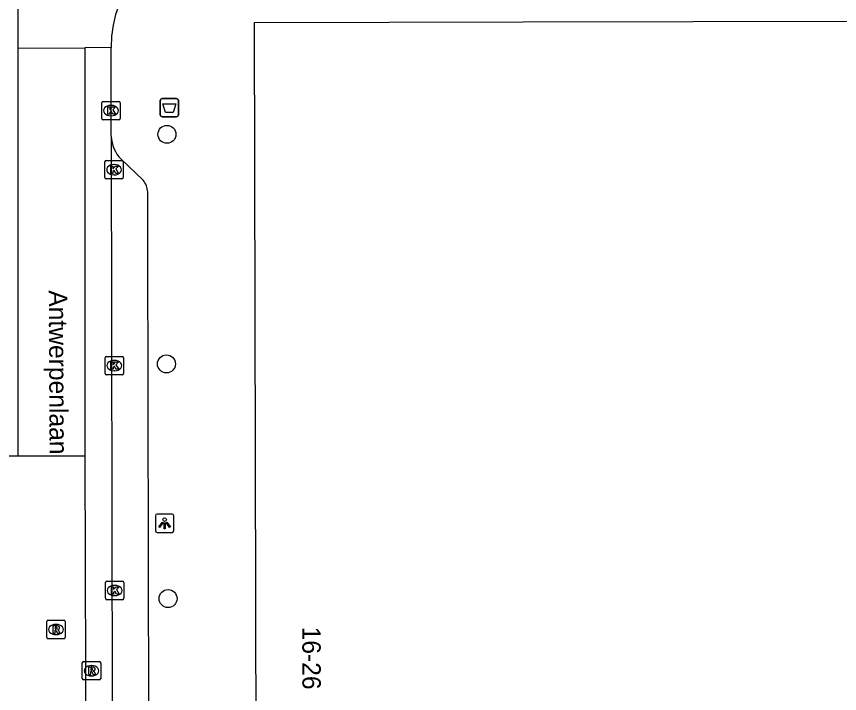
# Model space of a CAD drawing. Extents: x 160732 to 162105, y 387428 to 388479.
# Drawn here: x 161302.41 to 161347.17, y 387862.9 to 387899.7 of the extents above; entities that cross this region are included whole.
import ezdxf

# ---------------------------------------------------------------- set-up
doc = ezdxf.new("R2010")
doc.units = 0
for name, color, linetype in [('IMGEO_Afvalbak', 7, 'Continuous'), ('IMGEO_Boom', 7, 'Continuous'), ('IMGEO_Kolk', 7, 'Continuous'), ('IMGEO_Lichtpunt', 7, 'Continuous'), ('IMGEO_Openbare_ruimte_label', 7, 'Continuous'), ('IMGEO_Pand', 7, 'Continuous'), ('IMGEO_Pand_nummerreeks', 7, 'Continuous'), ('IMGEO_Rijbaan_lokaal_gesloten', 7, 'Continuous'), ('IMGEO_Rijbaan_lokaal_open', 7, 'Continuous'), ('IMGEO_Rioolput', 7, 'Continuous'), ('IMGEO_Voetpad_open', 7, 'Continuous')]:
    doc.layers.add(name, color=color, linetype=linetype)

msp = doc.modelspace()

# ---------------------------------------------------------------- linework, layer by layer
at = {"layer": 'IMGEO_Afvalbak'}
for p, q in [((161310.233, 387894.34), (161310.233, 387895.14)), ((161310.233, 387895.14), (161310.233, 387894.34)), ((161310.333, 387895.24), (161311.123, 387895.24)), ((161311.123, 387895.24), (161310.333, 387895.24)), ((161311.223, 387895.14), (161311.223, 387894.34)), ((161311.223, 387894.34), (161311.223, 387895.14)), ((161311.123, 387894.24), (161310.333, 387894.24)), ((161310.333, 387894.24), (161311.123, 387894.24))]:
    msp.add_line(p, q, dxfattribs=at)
msp.add_lwpolyline([(161310.376, 387894.954), (161311.08, 387894.954), (161310.931, 387894.484), (161310.525, 387894.484), (161310.376, 387894.954)], dxfattribs=at)
for centre, start, end in [((161310.333, 387895.14), 90, 180), ((161310.333, 387895.14), 90, 180), ((161311.123, 387895.14), 0, 90), ((161311.123, 387895.14), 360, 90), ((161310.333, 387894.34), 180, 270), ((161310.333, 387894.34), 180, 270), ((161311.123, 387894.34), 270, 0), ((161311.123, 387894.34), 270, 0)]:
    msp.add_arc(centre, 0.1, start, end, dxfattribs=at)
at = {"layer": 'IMGEO_Boom'}
for centre in [(161310.596, 387893.291), (161310.569, 387880.816), (161310.654, 387868.066)]:
    msp.add_circle(centre, 0.489, dxfattribs=at)
at = {"layer": 'IMGEO_Kolk'}
for p, q in [((161307.052, 387894.156), (161307.052, 387895.008)), ((161307.127, 387895.082), (161307.979, 387895.082)), ((161307.54, 387894.862), (161307.565, 387894.862)), ((161308.053, 387895.008), (161308.053, 387894.156)), ((161307.979, 387894.082), (161307.127, 387894.082)), ((161307.563, 387894.302), (161307.538, 387894.302)), ((161307.217, 387890.943), (161307.217, 387891.795)), ((161307.292, 387891.869), (161308.144, 387891.869)), ((161308.218, 387891.795), (161308.218, 387890.943)), ((161307.705, 387891.649), (161307.73, 387891.649)), ((161308.144, 387890.869), (161307.292, 387890.869)), ((161307.728, 387891.089), (161307.703, 387891.089)), ((161307.231, 387880.298), (161307.231, 387881.15)), ((161307.306, 387881.224), (161308.158, 387881.224)), ((161307.719, 387881.004), (161307.744, 387881.004)), ((161308.232, 387881.15), (161308.232, 387880.298)), ((161308.158, 387880.224), (161307.306, 387880.224)), ((161307.742, 387880.444), (161307.717, 387880.444)), ((161307.251, 387868.078), (161307.251, 387868.93)), ((161307.326, 387869.004), (161308.178, 387869.004)), ((161308.252, 387868.93), (161308.252, 387868.078)), ((161307.739, 387868.784), (161307.764, 387868.784)), ((161308.178, 387868.004), (161307.326, 387868.004)), ((161307.762, 387868.224), (161307.737, 387868.224))]:
    msp.add_line(p, q, dxfattribs=at)
for points in [[(161307.052, 387894.156), (161307.052, 387895.008)], [(161307.127, 387895.082), (161307.979, 387895.082)], [(161308.053, 387895.008), (161308.053, 387894.156)], [(161307.373, 387894.782), (161307.496, 387894.782), (161307.496, 387894.631), (161307.626, 387894.782), (161307.79, 387894.782), (161307.644, 387894.631), (161307.797, 387894.382), (161307.645, 387894.382), (161307.56, 387894.546), (161307.496, 387894.479), (161307.496, 387894.382), (161307.373, 387894.382), (161307.373, 387894.782)], [(161307.979, 387894.082), (161307.127, 387894.082)], [(161307.217, 387890.943), (161307.217, 387891.795)], [(161307.292, 387891.869), (161308.144, 387891.869)], [(161308.218, 387891.795), (161308.218, 387890.943)], [(161307.538, 387891.569), (161307.661, 387891.569), (161307.661, 387891.418), (161307.791, 387891.569), (161307.955, 387891.569), (161307.809, 387891.418), (161307.962, 387891.169), (161307.81, 387891.169), (161307.725, 387891.333), (161307.661, 387891.266), (161307.661, 387891.169), (161307.538, 387891.169), (161307.538, 387891.569)], [(161308.144, 387890.869), (161307.292, 387890.869)], [(161307.231, 387880.298), (161307.231, 387881.15)], [(161307.306, 387881.224), (161308.158, 387881.224)], [(161308.232, 387881.15), (161308.232, 387880.298)], [(161307.552, 387880.924), (161307.675, 387880.924), (161307.675, 387880.773), (161307.805, 387880.924), (161307.969, 387880.924), (161307.823, 387880.773), (161307.976, 387880.524), (161307.824, 387880.524), (161307.739, 387880.688), (161307.675, 387880.621), (161307.675, 387880.524), (161307.552, 387880.524), (161307.552, 387880.924)], [(161308.158, 387880.224), (161307.306, 387880.224)], [(161307.251, 387868.078), (161307.251, 387868.93)], [(161307.326, 387869.004), (161308.178, 387869.004)], [(161308.252, 387868.93), (161308.252, 387868.078)], [(161307.572, 387868.704), (161307.695, 387868.704), (161307.695, 387868.553), (161307.825, 387868.704), (161307.989, 387868.704), (161307.843, 387868.553), (161307.996, 387868.304), (161307.844, 387868.304), (161307.759, 387868.468), (161307.695, 387868.401), (161307.695, 387868.304), (161307.572, 387868.304), (161307.572, 387868.704)], [(161308.178, 387868.004), (161307.326, 387868.004)]]:
    msp.add_lwpolyline(points, dxfattribs=at)
for centre, start, end in [((161307.129, 387895.006), 91.552, 178.448), ((161307.129, 387895.006), 91.552, 178.448), ((161307.977, 387895.006), 1.552, 88.448), ((161307.977, 387895.006), 1.552, 88.448), ((161307.129, 387894.158), 181.552, 268.448), ((161307.129, 387894.158), 181.552, 268.448), ((161307.977, 387894.158), 271.552, 358.448), ((161307.977, 387894.158), 271.552, 358.448), ((161307.294, 387891.793), 91.552, 178.448), ((161307.294, 387891.793), 91.552, 178.448), ((161308.142, 387891.793), 1.552, 88.448), ((161308.142, 387891.793), 1.552, 88.448), ((161307.294, 387890.945), 181.552, 268.448), ((161307.294, 387890.945), 181.552, 268.448), ((161308.142, 387890.945), 271.552, 358.448), ((161308.142, 387890.945), 271.552, 358.448), ((161307.308, 387881.148), 91.552, 178.448), ((161307.308, 387881.148), 91.552, 178.448), ((161308.156, 387881.148), 1.552, 88.448), ((161308.156, 387881.148), 1.552, 88.448), ((161307.308, 387880.3), 181.552, 268.448), ((161307.308, 387880.3), 181.552, 268.448), ((161308.156, 387880.3), 271.552, 358.448), ((161308.156, 387880.3), 271.552, 358.448), ((161307.328, 387868.928), 91.552, 178.448), ((161307.328, 387868.928), 91.552, 178.448), ((161308.176, 387868.928), 1.552, 88.448), ((161308.176, 387868.928), 1.552, 88.448), ((161307.328, 387868.08), 181.552, 268.448), ((161307.328, 387868.08), 181.552, 268.448), ((161308.176, 387868.08), 271.552, 358.448), ((161308.176, 387868.08), 271.552, 358.448)]:
    msp.add_arc(centre, 0.0765, start, end, dxfattribs=at)
for centre, major_axis, ratio, start_param, end_param in [((161307.539, 387894.582), (-0.387, 0.002), 0.722429, 4.712389, 7.853982), ((161307.564, 387894.582), (-0.39, 0.002), 0.717154, 1.570796, 4.712389), ((161307.704, 387891.369), (-0.387, 0.002), 0.722429, 4.712389, 7.853982), ((161307.729, 387891.369), (-0.39, 0.002), 0.717154, 1.570796, 4.712389), ((161307.718, 387880.724), (-0.387, 0.002), 0.722429, 4.712389, 7.853982), ((161307.743, 387880.724), (-0.39, 0.002), 0.717154, 1.570796, 4.712389), ((161307.738, 387868.504), (-0.387, 0.002), 0.722429, 4.712389, 7.853982), ((161307.763, 387868.504), (-0.39, 0.002), 0.717154, 1.570796, 4.712389)]:
    msp.add_ellipse(centre, major_axis=major_axis, ratio=ratio, start_param=start_param, end_param=end_param, dxfattribs=at)
at = {"layer": 'IMGEO_Lichtpunt'}
for p, q in [((161309.97, 387872.559), (161309.97, 387871.752)), ((161309.97, 387872.559), (161309.97, 387871.752)), ((161310.872, 387872.654), (161310.064, 387872.654)), ((161310.872, 387872.654), (161310.064, 387872.654)), ((161310.966, 387871.752), (161310.966, 387872.559)), ((161310.966, 387871.752), (161310.966, 387872.559)), ((161310.064, 387871.658), (161310.872, 387871.658)), ((161310.064, 387871.658), (161310.872, 387871.658))]:
    msp.add_line(p, q, dxfattribs=at)
for points in [[(161310.344, 387872.223), (161310.383, 387872.195), (161310.195, 387871.933), (161310.157, 387871.96), (161310.344, 387872.223)], [(161310.446, 387872.175), (161310.493, 387872.175), (161310.493, 387871.853), (161310.446, 387871.853), (161310.446, 387872.175)], [(161310.556, 387872.195), (161310.594, 387872.222), (161310.781, 387871.96), (161310.742, 387871.932), (161310.556, 387872.195)]]:
    msp.add_lwpolyline(points, dxfattribs=at)
msp.add_circle((161310.469, 387872.357), 0.0994, dxfattribs=at)
for centre, start, end in [((161310.064, 387872.559), 90, 180), ((161310.064, 387872.559), 90, 180), ((161310.872, 387872.559), 0, 90), ((161310.872, 387872.559), 0, 90), ((161310.064, 387871.752), 180, 270), ((161310.064, 387871.752), 180, 270), ((161310.872, 387871.752), 270, 0), ((161310.872, 387871.752), 270, 360)]:
    msp.add_arc(centre, 0.0946, start, end, dxfattribs=at)
at = {"layer": 'IMGEO_Pand'}
msp.add_lwpolyline([(161331.601, 387826.616), (161331.587, 387828.555), (161327.619, 387828.546), (161315.519, 387828.519), (161315.359, 387899.377), (161329.974, 387899.396), (161339.186, 387899.416), (161375.462, 387899.501)], dxfattribs=at)
at = {"layer": 'IMGEO_Rijbaan_lokaal_gesloten'}
for points in [[(161302.464, 387915.139), (161302.479, 387897.971)], [(161302.479, 387897.971), (161306.13, 387897.998)], [(161302.479, 387897.971), (161302.479, 387875.8)], [(161307.562, 387898.009), (161306.13, 387897.998)], [(161306.13, 387897.998), (161306.13, 387875.799)], [(161307.565, 387893.193), (161307.562, 387894.755), (161307.569, 387897.416), (161307.565, 387897.809), (161307.562, 387898.009)], [(161307.565, 387893.193), (161307.654, 387841.577)], [(161302.479, 387875.8), (161301.089, 387875.8)], [(161306.13, 387875.799), (161302.479, 387875.8)], [(161306.13, 387875.799), (161306.18, 387858.123)]]:
    msp.add_lwpolyline(points, dxfattribs=at)
at = {"layer": 'IMGEO_Rijbaan_lokaal_open'}
msp.add_arc((161313.702, 387898.084), 6.14, 92.8525, 180.6961, dxfattribs=at)
at = {"layer": 'IMGEO_Rioolput'}
for p, q in [((161304.059, 387865.958), (161304.059, 387866.81)), ((161304.134, 387866.884), (161304.986, 387866.884)), ((161304.547, 387866.664), (161304.572, 387866.664)), ((161305.06, 387866.81), (161305.06, 387865.958)), ((161304.986, 387865.884), (161304.134, 387865.884)), ((161304.57, 387866.104), (161304.545, 387866.104)), ((161305.99, 387863.717), (161305.99, 387864.569)), ((161306.065, 387864.643), (161306.917, 387864.643)), ((161306.478, 387864.423), (161306.503, 387864.423)), ((161306.991, 387864.569), (161306.991, 387863.717)), ((161306.917, 387863.643), (161306.065, 387863.643)), ((161306.501, 387863.863), (161306.476, 387863.863))]:
    msp.add_line(p, q, dxfattribs=at)
for points in [[(161304.059, 387865.958), (161304.059, 387866.81)], [(161304.134, 387866.884), (161304.986, 387866.884)], [(161305.06, 387866.81), (161305.06, 387865.958)], [(161304.648, 387866.582), (161304.396, 387866.584), (161304.396, 387866.184)], [(161304.396, 387866.184), (161304.52, 387866.184), (161304.52, 387866.346), (161304.531, 387866.346)], [(161304.574, 387866.503), (161304.52, 387866.503), (161304.52, 387866.422)], [(161304.52, 387866.422), (161304.572, 387866.422)], [(161304.578, 387866.317), (161304.649, 387866.184), (161304.789, 387866.184), (161304.724, 387866.31)], [(161304.986, 387865.884), (161304.134, 387865.884)], [(161305.99, 387863.717), (161305.99, 387864.569)], [(161306.065, 387864.643), (161306.917, 387864.643)], [(161306.991, 387864.569), (161306.991, 387863.717)], [(161306.579, 387864.341), (161306.327, 387864.343), (161306.327, 387863.943)], [(161306.327, 387863.943), (161306.451, 387863.943), (161306.451, 387864.105), (161306.462, 387864.105)], [(161306.505, 387864.262), (161306.451, 387864.262), (161306.451, 387864.181)], [(161306.451, 387864.181), (161306.503, 387864.181)], [(161306.509, 387864.076), (161306.58, 387863.943), (161306.72, 387863.943), (161306.655, 387864.069)], [(161306.917, 387863.643), (161306.065, 387863.643)]]:
    msp.add_lwpolyline(points, dxfattribs=at)
for centre, radius, start, end in [((161304.136, 387866.808), 0.0765, 91.552, 178.448), ((161304.136, 387866.808), 0.0765, 91.552, 178.448), ((161304.984, 387866.808), 0.0765, 1.552, 88.448), ((161304.984, 387866.808), 0.0765, 1.552, 88.448), ((161304.53, 387866.293), 0.0533, 26.0293, 88.6989), ((161304.556, 387866.611), 0.19, 274.7715, 282.9687), ((161304.58, 387866.407), 0.0964, 77.0061, 93.1865), ((161304.594, 387866.464), 0.0378, 276.6634, 79.6772), ((161304.647, 387866.472), 0.109, 350.3612, 89.416), ((161304.645, 387866.472), 0.112, 277.5842, 350.9817), ((161304.629, 387866.257), 0.108, 29.5134, 73.7905), ((161304.136, 387865.96), 0.0765, 181.552, 268.448), ((161304.136, 387865.96), 0.0765, 181.552, 268.448), ((161304.984, 387865.96), 0.0765, 271.552, 358.448), ((161304.984, 387865.96), 0.0765, 271.552, 358.448), ((161306.067, 387864.567), 0.0765, 91.552, 178.448), ((161306.067, 387864.567), 0.0765, 91.552, 178.448), ((161306.915, 387864.567), 0.0765, 1.552, 88.448), ((161306.915, 387864.567), 0.0765, 1.552, 88.448), ((161306.461, 387864.052), 0.0533, 26.0293, 88.6989), ((161306.487, 387864.37), 0.19, 274.7715, 282.9687), ((161306.511, 387864.166), 0.0964, 77.0061, 93.1865), ((161306.525, 387864.223), 0.0378, 276.6634, 79.6772), ((161306.578, 387864.231), 0.109, 350.3612, 89.416), ((161306.576, 387864.231), 0.112, 277.5842, 350.9817), ((161306.56, 387864.016), 0.108, 29.5134, 73.7905), ((161306.067, 387863.719), 0.0765, 181.552, 268.448), ((161306.067, 387863.719), 0.0765, 181.552, 268.448), ((161306.915, 387863.719), 0.0765, 271.552, 358.448), ((161306.915, 387863.719), 0.0765, 271.552, 358.448)]:
    msp.add_arc(centre, radius, start, end, dxfattribs=at)
for centre, major_axis, ratio, start_param, end_param in [((161304.546, 387866.384), (-0.387, 0.002), 0.722429, 4.712389, 7.853982), ((161304.571, 387866.384), (-0.39, 0.002), 0.717154, 1.570796, 4.712389), ((161306.477, 387864.143), (-0.387, 0.002), 0.722429, 4.712389, 7.853982), ((161306.502, 387864.143), (-0.39, 0.002), 0.717154, 1.570796, 4.712389)]:
    msp.add_ellipse(centre, major_axis=major_axis, ratio=ratio, start_param=start_param, end_param=end_param, dxfattribs=at)
at = {"layer": 'IMGEO_Voetpad_open'}
for points in [[(161309.305, 387890.797), (161308.097, 387891.943)], [(161309.644, 387844.545), (161309.561, 387887.475), (161309.557, 387890.158)]]:
    msp.add_lwpolyline(points, dxfattribs=at)
for centre, radius, start, end in [((161309.422, 387893.245), 1.857, 181.6033, 224.5059), ((161308.281, 387890.024), 1.283, 5.9948, 37.0504)]:
    msp.add_arc(centre, radius, start, end, dxfattribs=at)

# ---------------------------------------------------------------- texts
at = {"layer": 'IMGEO_Openbare_ruimte_label'}
msp.add_text('Antwerpenlaan', height=1, rotation=270.2865, dxfattribs=at).set_placement((161304.17, 387884.814))
at = {"layer": 'IMGEO_Pand_nummerreeks'}
msp.add_text('16-26', height=1, rotation=270.1316, dxfattribs=at).set_placement((161317.953, 387866.539))

doc.saveas('drawing.dxf')
